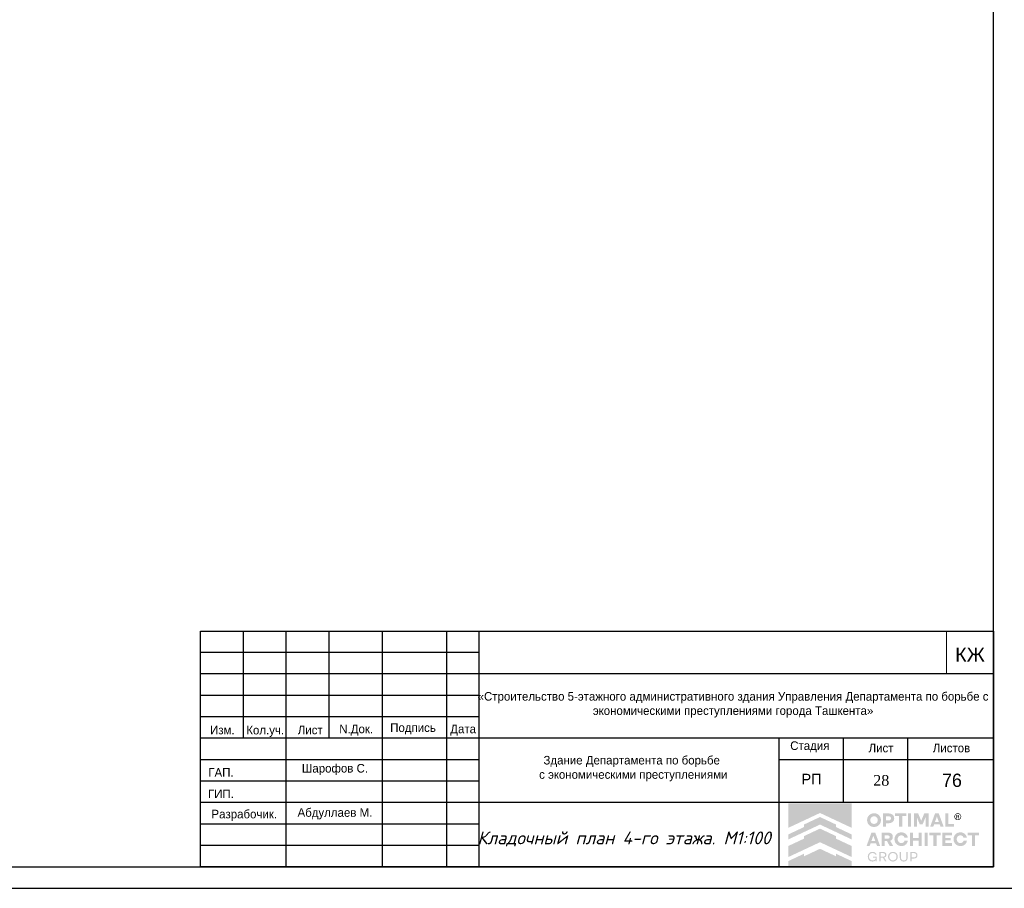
# Model space of a CAD drawing. Header units: millimetres. Extents: x -33345 to 4712671, y -3392 to 121473.
# Tile 325 of 656: x 1799977 to 1822944, y 44501 to 64764. Entities that reach past the tile are written whole.
import ezdxf

# ---------------------------------------------------------------- set-up
doc = ezdxf.new("R2010")
doc.units = ezdxf.units.MM
for name, color, linetype, lineweight in [('0.25', 7, 'Continuous', 25), ('ACO-текст', 7, 'Continuous', 20), ('Текст', 7, 'Continuous', 20)]:
    doc.layers.add(name, color=color, linetype=linetype, lineweight=lineweight)
doc.styles.add('ISO', font='isocpeui.ttf')
doc.styles.add('RomanS', font='romans.shx')
doc.styles.add('simp 0', font='isocpeui.ttf')
doc.styles.get("Standard").update_dxf_attribs({"font": 'arial.ttf'})
doc.styles.add('X-U-RW-01$0$StyleROMANS', font='GOTHIC.TTF')

# ---------------------------------------------------------------- blocks, each defined once
blk = doc.blocks.new('*U282')
at = {"layer": '0.25', "color": 5, "linetype": 'Continuous', "lineweight": 25, "ltscale": 100}
blk.add_lwpolyline([(-72619, 0), (0, 0), (0, 42000), (-72619, 42000), (-72619, 0)], dxfattribs=at)
at = {"layer": '0.25', "color": 7, "linetype": 'Continuous', "lineweight": 30, "ltscale": 100}
blk.add_lwpolyline([(-70619, 500), (-500, 500), (-500, 41500), (-70619, 41500), (-70619, 500)], dxfattribs=at)
blk = doc.blocks.new('logo')
at = {"true_color": 0x90e0ed}
h = blk.add_hatch(color=141, dxfattribs=at)
h.dxf.hatch_style = 1
h.paths.add_polyline_path([(5.672, 5.668), (0.009, 5.668), (0.009, 3.483), (1.425, 4.147), (2.84, 4.81), (4.256, 4.147), (5.672, 3.483)])
at = {"true_color": 0x1f2877}
h = blk.add_hatch(color=166, dxfattribs=at)
h.dxf.hatch_style = 1
h.paths.add_polyline_path([(2.84, 4.449), (1.425, 3.786), (1.425, 3.558), (0.009, 2.894), (0.009, 2.448), (1.425, 3.112), (2.84, 3.775), (4.256, 3.112), (5.672, 2.448), (5.672, 2.894), (4.256, 3.558), (4.256, 3.786)])
h.paths.add_polyline_path([(2.84, 3.415), (1.425, 2.751), (1.425, 2.523), (0.009, 1.86), (0.009, 0.873), (1.425, 1.536), (2.84, 2.199), (4.256, 1.536), (5.672, 0.873), (5.672, 1.86), (4.256, 2.523), (4.256, 2.751)])
h.paths.add_polyline_path([(2.84, 1.611), (1.425, 0.947), (1.425, 1.176), (0.009, 0.512), (0.009, 0.005), (5.672, 0.005), (5.672, 0.512), (4.256, 1.176), (4.256, 0.947)])
at = {"true_color": 0x212121}
h = blk.add_hatch(color=250, dxfattribs=at)
h.dxf.hatch_style = 1
h.paths.add_polyline_path([(8.107, 4.61), (8.086, 4.63), (8.064, 4.649), (8.041, 4.667), (8.017, 4.683), (7.992, 4.699), (7.967, 4.713), (7.94, 4.726), (7.912, 4.738), (7.884, 4.749), (7.855, 4.759), (7.825, 4.766), (7.795, 4.773), (7.763, 4.778), (7.732, 4.782), (7.7, 4.784), (7.667, 4.785), (7.634, 4.784), (7.602, 4.782), (7.571, 4.778), (7.54, 4.773), (7.51, 4.766), (7.48, 4.758), (7.451, 4.749), (7.422, 4.738), (7.394, 4.725), (7.367, 4.712), (7.341, 4.697), (7.316, 4.682), (7.292, 4.665), (7.269, 4.648), (7.247, 4.629), (7.226, 4.609), (7.206, 4.588), (7.187, 4.566), (7.169, 4.544), (7.153, 4.52), (7.137, 4.495), (7.122, 4.47), (7.109, 4.443), (7.097, 4.416), (7.086, 4.387), (7.076, 4.359), (7.068, 4.329), (7.061, 4.299), (7.056, 4.268), (7.053, 4.237), (7.05, 4.205), (7.05, 4.173), (7.05, 4.14), (7.053, 4.108), (7.056, 4.077), (7.061, 4.047), (7.068, 4.016), (7.076, 3.987), (7.086, 3.958), (7.097, 3.93), (7.109, 3.903), (7.122, 3.876), (7.137, 3.85), (7.153, 3.826), (7.169, 3.802), (7.187, 3.779), (7.206, 3.757), (7.226, 3.736), (7.247, 3.716), (7.269, 3.697), (7.292, 3.679), (7.316, 3.662), (7.341, 3.647), (7.367, 3.633), (7.394, 3.619), (7.422, 3.607), (7.451, 3.596), (7.48, 3.587), (7.51, 3.579), (7.54, 3.573), (7.571, 3.568), (7.602, 3.564), (7.634, 3.562), (7.667, 3.561), (7.7, 3.562), (7.732, 3.564), (7.763, 3.568), (7.795, 3.573), (7.825, 3.579), (7.855, 3.587), (7.884, 3.596), (7.912, 3.607), (7.94, 3.619), (7.967, 3.633), (7.992, 3.647), (8.017, 3.662), (8.041, 3.679), (8.064, 3.697), (8.086, 3.716), (8.107, 3.736), (8.127, 3.757), (8.146, 3.779), (8.164, 3.802), (8.181, 3.826), (8.196, 3.85), (8.211, 3.876), (8.224, 3.903), (8.237, 3.93), (8.248, 3.958), (8.257, 3.987), (8.265, 4.016), (8.272, 4.047), (8.277, 4.077), (8.281, 4.108), (8.283, 4.14), (8.284, 4.173), (8.283, 4.205), (8.281, 4.237), (8.277, 4.268), (8.272, 4.299), (8.265, 4.329), (8.257, 4.359), (8.248, 4.387), (8.237, 4.416), (8.224, 4.443), (8.211, 4.47), (8.196, 4.495), (8.181, 4.52), (8.164, 4.544), (8.146, 4.567), (8.127, 4.589)])
h.paths.add_polyline_path([(7.841, 4.464), (7.854, 4.455), (7.867, 4.446), (7.879, 4.436), (7.891, 4.426), (7.902, 4.415), (7.913, 4.403), (7.923, 4.391), (7.933, 4.379), (7.942, 4.366), (7.95, 4.352), (7.958, 4.338), (7.965, 4.324), (7.972, 4.308), (7.977, 4.293), (7.982, 4.277), (7.987, 4.261), (7.99, 4.244), (7.993, 4.228), (7.995, 4.21), (7.996, 4.193), (7.996, 4.175), (7.996, 4.157), (7.995, 4.139), (7.993, 4.121), (7.99, 4.104), (7.987, 4.088), (7.982, 4.071), (7.977, 4.055), (7.972, 4.039), (7.965, 4.024), (7.958, 4.009), (7.95, 3.994), (7.942, 3.981), (7.933, 3.967), (7.923, 3.955), (7.913, 3.942), (7.902, 3.931), (7.891, 3.92), (7.879, 3.909), (7.867, 3.9), (7.854, 3.891), (7.841, 3.882), (7.827, 3.874), (7.813, 3.867), (7.798, 3.86), (7.783, 3.854), (7.767, 3.849), (7.751, 3.844), (7.735, 3.841), (7.718, 3.838), (7.701, 3.836), (7.684, 3.835), (7.667, 3.834), (7.649, 3.835), (7.632, 3.836), (7.615, 3.838), (7.598, 3.841), (7.582, 3.844), (7.566, 3.849), (7.551, 3.854), (7.535, 3.86), (7.521, 3.867), (7.506, 3.874), (7.492, 3.882), (7.479, 3.891), (7.466, 3.9), (7.454, 3.909), (7.442, 3.92), (7.431, 3.931), (7.42, 3.942), (7.41, 3.955), (7.4, 3.967), (7.391, 3.981), (7.383, 3.994), (7.375, 4.009), (7.368, 4.024), (7.362, 4.039), (7.356, 4.055), (7.351, 4.071), (7.347, 4.088), (7.343, 4.104), (7.34, 4.121), (7.338, 4.139), (7.337, 4.157), (7.337, 4.175), (7.337, 4.193), (7.338, 4.21), (7.34, 4.228), (7.343, 4.244), (7.347, 4.261), (7.351, 4.277), (7.356, 4.293), (7.362, 4.308), (7.368, 4.324), (7.375, 4.338), (7.383, 4.352), (7.391, 4.366), (7.4, 4.379), (7.41, 4.391), (7.42, 4.403), (7.431, 4.415), (7.442, 4.426), (7.454, 4.436), (7.466, 4.446), (7.479, 4.455), (7.492, 4.464), (7.506, 4.472), (7.521, 4.479), (7.535, 4.486), (7.551, 4.492), (7.566, 4.497), (7.582, 4.501), (7.598, 4.505), (7.615, 4.508), (7.632, 4.51), (7.649, 4.511), (7.667, 4.511), (7.684, 4.511), (7.701, 4.51), (7.718, 4.508), (7.735, 4.505), (7.751, 4.501), (7.767, 4.497), (7.783, 4.492), (7.798, 4.486), (7.813, 4.479), (7.827, 4.472)], flags=16)
h.paths.add_polyline_path([(9.335, 4.648), (9.319, 4.662), (9.301, 4.675), (9.283, 4.687), (9.264, 4.698), (9.245, 4.709), (9.224, 4.719), (9.203, 4.728), (9.181, 4.736), (9.158, 4.743), (9.134, 4.749), (9.11, 4.755), (9.085, 4.759), (9.059, 4.762), (9.032, 4.765), (9.005, 4.766), (8.977, 4.767), (8.47, 4.767), (8.47, 3.579), (8.75, 3.579), (8.75, 3.898), (8.977, 3.898), (9.005, 3.898), (9.032, 3.9), (9.059, 3.902), (9.085, 3.906), (9.11, 3.91), (9.134, 3.915), (9.158, 3.921), (9.181, 3.928), (9.203, 3.936), (9.224, 3.945), (9.245, 3.954), (9.264, 3.965), (9.283, 3.976), (9.301, 3.988), (9.319, 4.001), (9.335, 4.014), (9.35, 4.029), (9.365, 4.044), (9.379, 4.059), (9.391, 4.076), (9.403, 4.093), (9.414, 4.111), (9.424, 4.13), (9.432, 4.15), (9.44, 4.17), (9.447, 4.191), (9.453, 4.212), (9.458, 4.234), (9.461, 4.257), (9.464, 4.28), (9.466, 4.304), (9.466, 4.329), (9.466, 4.353), (9.464, 4.377), (9.461, 4.401), (9.458, 4.424), (9.453, 4.446), (9.447, 4.468), (9.44, 4.489), (9.432, 4.51), (9.424, 4.53), (9.414, 4.549), (9.403, 4.567), (9.391, 4.585), (9.379, 4.602), (9.365, 4.618), (9.35, 4.633)])
h.paths.add_polyline_path([(8.75, 4.511), (8.959, 4.511), (8.984, 4.511), (9.008, 4.508), (9.031, 4.505), (9.052, 4.499), (9.071, 4.492), (9.09, 4.484), (9.106, 4.474), (9.121, 4.463), (9.135, 4.45), (9.147, 4.436), (9.156, 4.421), (9.165, 4.404), (9.171, 4.387), (9.175, 4.368), (9.178, 4.348), (9.179, 4.327), (9.178, 4.306), (9.175, 4.287), (9.171, 4.268), (9.165, 4.251), (9.156, 4.235), (9.147, 4.22), (9.135, 4.206), (9.121, 4.193), (9.106, 4.182), (9.09, 4.172), (9.071, 4.164), (9.052, 4.157), (9.031, 4.151), (9.008, 4.148), (8.984, 4.145), (8.959, 4.144), (8.75, 4.144)], flags=16)
h.paths.add_polyline_path([(10.558, 4.767), (9.528, 4.767), (9.528, 4.529), (9.904, 4.529), (9.904, 3.579), (10.182, 3.579), (10.182, 4.529), (10.558, 4.529)])
h.paths.add_polyline_path([(10.975, 4.767), (10.695, 4.767), (10.695, 3.579), (10.975, 3.579)])
h.paths.add_polyline_path([(11.611, 4.767), (11.223, 4.767), (11.223, 3.579), (11.498, 3.579), (11.498, 4.426), (11.751, 3.806), (12.012, 3.806), (12.267, 4.426), (12.267, 3.579), (12.542, 3.579), (12.542, 4.767), (12.154, 4.767), (11.882, 4.116)])
h.paths.add_polyline_path([(13.451, 4.767), (13.116, 4.767), (12.68, 3.579), (12.959, 3.579), (13.038, 3.799), (13.529, 3.799), (13.609, 3.579), (13.888, 3.579)])
h.paths.add_polyline_path([(13.285, 4.487), (13.457, 4.01), (13.111, 4.01)], flags=16)
h.paths.add_polyline_path([(14.306, 4.767), (14.026, 4.767), (14.026, 3.579), (14.808, 3.579), (14.808, 3.827), (14.306, 3.827)])
h.paths.add_polyline_path([(15.871, 2.84), (15.857, 2.86), (15.841, 2.879), (15.825, 2.898), (15.808, 2.916), (15.79, 2.933), (15.771, 2.949), (15.752, 2.964), (15.731, 2.978), (15.71, 2.992), (15.688, 3.004), (15.666, 3.016), (15.643, 3.027), (15.619, 3.037), (15.594, 3.046), (15.569, 3.053), (15.543, 3.06), (15.516, 3.066), (15.49, 3.071), (15.462, 3.074), (15.434, 3.077), (15.406, 3.079), (15.377, 3.079), (15.344, 3.078), (15.312, 3.076), (15.281, 3.072), (15.25, 3.067), (15.22, 3.061), (15.191, 3.052), (15.162, 3.043), (15.134, 3.031), (15.106, 3.019), (15.08, 3.005), (15.054, 2.991), (15.03, 2.975), (15.006, 2.958), (14.984, 2.94), (14.962, 2.921), (14.942, 2.901), (14.922, 2.88), (14.903, 2.858), (14.886, 2.835), (14.869, 2.811), (14.854, 2.787), (14.84, 2.761), (14.827, 2.734), (14.815, 2.707), (14.804, 2.679), (14.795, 2.65), (14.787, 2.621), (14.78, 2.591), (14.775, 2.561), (14.772, 2.53), (14.769, 2.499), (14.769, 2.468), (14.769, 2.436), (14.772, 2.405), (14.775, 2.374), (14.78, 2.344), (14.787, 2.314), (14.795, 2.285), (14.804, 2.256), (14.815, 2.228), (14.827, 2.201), (14.84, 2.174), (14.854, 2.149), (14.869, 2.124), (14.886, 2.1), (14.903, 2.077), (14.922, 2.055), (14.942, 2.034), (14.962, 2.014), (14.984, 1.995), (15.006, 1.977), (15.03, 1.96), (15.054, 1.945), (15.08, 1.93), (15.106, 1.916), (15.134, 1.904), (15.162, 1.893), (15.191, 1.883), (15.22, 1.875), (15.25, 1.868), (15.281, 1.863), (15.312, 1.859), (15.344, 1.857), (15.377, 1.856), (15.406, 1.856), (15.434, 1.858), (15.462, 1.861), (15.49, 1.864), (15.516, 1.869), (15.543, 1.875), (15.569, 1.882), (15.594, 1.89), (15.619, 1.898), (15.643, 1.908), (15.666, 1.919), (15.688, 1.931), (15.71, 1.943), (15.731, 1.957), (15.752, 1.971), (15.771, 1.986), (15.79, 2.002), (15.808, 2.019), (15.825, 2.037), (15.841, 2.056), (15.857, 2.075), (15.871, 2.096), (15.885, 2.117), (15.898, 2.139), (15.91, 2.161), (15.921, 2.185), (15.93, 2.209), (15.939, 2.233), (15.947, 2.259), (15.953, 2.284), (15.959, 2.311), (15.964, 2.338), (15.668, 2.338), (15.659, 2.314), (15.649, 2.291), (15.638, 2.269), (15.625, 2.249), (15.61, 2.23), (15.594, 2.213), (15.576, 2.196), (15.557, 2.181), (15.536, 2.168), (15.515, 2.156), (15.493, 2.146), (15.471, 2.138), (15.448, 2.132), (15.424, 2.127), (15.4, 2.125), (15.375, 2.124), (15.358, 2.124), (15.342, 2.125), (15.326, 2.127), (15.31, 2.13), (15.294, 2.134), (15.279, 2.139), (15.264, 2.144), (15.249, 2.15), (15.235, 2.157), (15.221, 2.165), (15.207, 2.173), (15.195, 2.182), (15.182, 2.191), (15.17, 2.201), (15.159, 2.212), (15.148, 2.223), (15.138, 2.235), (15.128, 2.247), (15.119, 2.26), (15.11, 2.273), (15.102, 2.287), (15.094, 2.302), (15.087, 2.316), (15.081, 2.332), (15.075, 2.348), (15.07, 2.364), (15.066, 2.381), (15.062, 2.397), (15.059, 2.414), (15.057, 2.432), (15.056, 2.45), (15.056, 2.468), (15.056, 2.486), (15.057, 2.503), (15.059, 2.521), (15.062, 2.538), (15.066, 2.555), (15.07, 2.571), (15.075, 2.587), (15.081, 2.603), (15.087, 2.619), (15.094, 2.634), (15.102, 2.648), (15.11, 2.662), (15.119, 2.675), (15.128, 2.688), (15.138, 2.7), (15.148, 2.712), (15.159, 2.723), (15.17, 2.734), (15.182, 2.744), (15.195, 2.753), (15.207, 2.762), (15.221, 2.77), (15.235, 2.778), (15.249, 2.785), (15.264, 2.791), (15.279, 2.797), (15.294, 2.801), (15.31, 2.805), (15.326, 2.808), (15.342, 2.81), (15.358, 2.811), (15.375, 2.812), (15.4, 2.811), (15.424, 2.808), (15.448, 2.803), (15.471, 2.797), (15.493, 2.789), (15.515, 2.779), (15.536, 2.767), (15.557, 2.754), (15.576, 2.739), (15.594, 2.722), (15.61, 2.705), (15.625, 2.686), (15.638, 2.666), (15.649, 2.644), (15.659, 2.621), (15.668, 2.597), (15.964, 2.597), (15.959, 2.624), (15.953, 2.651), (15.947, 2.677), (15.939, 2.702), (15.93, 2.726), (15.921, 2.75), (15.91, 2.774), (15.898, 2.796), (15.885, 2.818)])
h.paths.add_polyline_path([(14.632, 3.061), (13.76, 3.061), (13.76, 1.874), (14.632, 1.874), (14.632, 2.122), (14.04, 2.122), (14.04, 2.359), (14.528, 2.359), (14.528, 2.572), (14.04, 2.572), (14.04, 2.813), (14.632, 2.813)])
h.paths.add_polyline_path([(13.624, 3.061), (12.593, 3.061), (12.593, 2.824), (12.969, 2.824), (12.969, 1.874), (13.248, 1.874), (13.248, 2.824), (13.624, 2.824)])
h.paths.add_polyline_path([(12.457, 3.061), (12.177, 3.061), (12.177, 1.874), (12.457, 1.874)])
h.paths.add_polyline_path([(11.929, 3.061), (11.648, 3.061), (11.648, 2.572), (11.147, 2.572), (11.147, 3.061), (10.867, 3.061), (10.867, 1.874), (11.147, 1.874), (11.147, 2.329), (11.648, 2.329), (11.648, 1.874), (11.929, 1.874)])
h.paths.add_polyline_path([(10.624, 2.796), (10.611, 2.818), (10.597, 2.84), (10.583, 2.86), (10.567, 2.879), (10.551, 2.898), (10.534, 2.916), (10.516, 2.933), (10.497, 2.949), (10.477, 2.964), (10.457, 2.978), (10.436, 2.992), (10.414, 3.004), (10.392, 3.016), (10.368, 3.027), (10.344, 3.037), (10.32, 3.046), (10.294, 3.053), (10.269, 3.06), (10.242, 3.066), (10.215, 3.071), (10.188, 3.074), (10.16, 3.077), (10.132, 3.079), (10.103, 3.079), (10.07, 3.078), (10.038, 3.076), (10.007, 3.072), (9.976, 3.067), (9.946, 3.061), (9.917, 3.052), (9.888, 3.043), (9.86, 3.031), (9.832, 3.019), (9.806, 3.005), (9.78, 2.991), (9.756, 2.975), (9.732, 2.958), (9.71, 2.94), (9.688, 2.921), (9.667, 2.901), (9.648, 2.88), (9.629, 2.858), (9.612, 2.835), (9.595, 2.811), (9.58, 2.787), (9.566, 2.761), (9.553, 2.734), (9.541, 2.707), (9.53, 2.679), (9.52, 2.65), (9.512, 2.621), (9.506, 2.591), (9.501, 2.561), (9.497, 2.53), (9.495, 2.499), (9.494, 2.468), (9.495, 2.436), (9.497, 2.405), (9.501, 2.374), (9.506, 2.344), (9.512, 2.314), (9.52, 2.285), (9.53, 2.256), (9.541, 2.228), (9.553, 2.201), (9.566, 2.174), (9.58, 2.149), (9.595, 2.124), (9.612, 2.1), (9.629, 2.077), (9.648, 2.055), (9.667, 2.034), (9.688, 2.014), (9.71, 1.995), (9.732, 1.977), (9.756, 1.96), (9.78, 1.945), (9.806, 1.93), (9.832, 1.916), (9.86, 1.904), (9.888, 1.893), (9.917, 1.883), (9.946, 1.875), (9.976, 1.868), (10.007, 1.863), (10.038, 1.859), (10.07, 1.857), (10.103, 1.856), (10.132, 1.856), (10.16, 1.858), (10.188, 1.861), (10.215, 1.864), (10.242, 1.869), (10.269, 1.875), (10.294, 1.882), (10.32, 1.89), (10.344, 1.898), (10.368, 1.908), (10.392, 1.919), (10.414, 1.931), (10.436, 1.943), (10.457, 1.957), (10.477, 1.971), (10.497, 1.986), (10.516, 2.002), (10.534, 2.019), (10.551, 2.037), (10.567, 2.056), (10.583, 2.075), (10.597, 2.096), (10.611, 2.117), (10.624, 2.139), (10.636, 2.161), (10.646, 2.185), (10.656, 2.209), (10.665, 2.233), (10.673, 2.259), (10.679, 2.284), (10.685, 2.311), (10.689, 2.338), (10.393, 2.338), (10.385, 2.314), (10.375, 2.291), (10.364, 2.269), (10.351, 2.249), (10.336, 2.23), (10.32, 2.213), (10.302, 2.196), (10.282, 2.181), (10.262, 2.168), (10.241, 2.156), (10.219, 2.146), (10.197, 2.138), (10.174, 2.132), (10.15, 2.127), (10.126, 2.125), (10.101, 2.124), (10.084, 2.124), (10.068, 2.125), (10.052, 2.127), (10.036, 2.13), (10.02, 2.134), (10.005, 2.139), (9.99, 2.144), (9.975, 2.15), (9.961, 2.157), (9.947, 2.165), (9.933, 2.173), (9.92, 2.182), (9.908, 2.191), (9.896, 2.201), (9.885, 2.212), (9.874, 2.223), (9.864, 2.235), (9.854, 2.247), (9.844, 2.26), (9.836, 2.273), (9.828, 2.287), (9.82, 2.302), (9.813, 2.316), (9.806, 2.332), (9.801, 2.348), (9.796, 2.364), (9.791, 2.381), (9.788, 2.397), (9.785, 2.414), (9.783, 2.432), (9.782, 2.45), (9.782, 2.468), (9.782, 2.486), (9.783, 2.503), (9.785, 2.521), (9.788, 2.538), (9.791, 2.555), (9.796, 2.571), (9.801, 2.587), (9.806, 2.603), (9.813, 2.619), (9.82, 2.634), (9.828, 2.648), (9.836, 2.662), (9.844, 2.675), (9.854, 2.688), (9.864, 2.7), (9.874, 2.712), (9.885, 2.723), (9.896, 2.734), (9.908, 2.744), (9.92, 2.753), (9.933, 2.762), (9.947, 2.77), (9.961, 2.778), (9.975, 2.785), (9.99, 2.791), (10.005, 2.797), (10.02, 2.801), (10.036, 2.805), (10.052, 2.808), (10.068, 2.81), (10.084, 2.811), (10.101, 2.812), (10.126, 2.811), (10.15, 2.808), (10.174, 2.803), (10.197, 2.797), (10.219, 2.789), (10.241, 2.779), (10.262, 2.767), (10.282, 2.754), (10.302, 2.739), (10.32, 2.722), (10.336, 2.705), (10.351, 2.686), (10.364, 2.666), (10.375, 2.644), (10.385, 2.621), (10.393, 2.597), (10.689, 2.597), (10.685, 2.624), (10.679, 2.651), (10.673, 2.677), (10.665, 2.702), (10.656, 2.726), (10.646, 2.75), (10.636, 2.774)])
h.paths.add_polyline_path([(9.251, 2.936), (9.221, 2.962), (9.189, 2.986), (9.153, 3.006), (9.113, 3.023), (9.07, 3.037), (9.024, 3.047), (8.974, 3.055), (8.921, 3.06), (8.865, 3.061), (8.347, 3.061), (8.347, 1.874), (8.628, 1.874), (8.628, 2.294), (8.826, 2.294), (9.057, 1.874), (9.372, 1.874), (9.108, 2.335), (9.136, 2.346), (9.162, 2.359), (9.187, 2.374), (9.21, 2.39), (9.231, 2.407), (9.25, 2.425), (9.268, 2.445), (9.284, 2.466), (9.299, 2.488), (9.311, 2.512), (9.322, 2.537), (9.33, 2.563), (9.337, 2.59), (9.342, 2.619), (9.345, 2.649), (9.346, 2.68), (9.344, 2.725), (9.338, 2.766), (9.328, 2.805), (9.315, 2.842), (9.297, 2.876), (9.276, 2.907)])
h.paths.add_polyline_path([(8.949, 2.802), (8.967, 2.796), (8.984, 2.789), (8.999, 2.781), (9.012, 2.772), (9.024, 2.761), (9.035, 2.75), (9.044, 2.737), (9.051, 2.724), (9.056, 2.709), (9.06, 2.693), (9.063, 2.677), (9.064, 2.659), (9.063, 2.642), (9.06, 2.626), (9.056, 2.61), (9.051, 2.596), (9.044, 2.582), (9.035, 2.57), (9.024, 2.559), (9.012, 2.548), (8.999, 2.539), (8.984, 2.531), (8.967, 2.524), (8.949, 2.518), (8.93, 2.514), (8.909, 2.511), (8.887, 2.509), (8.863, 2.508), (8.628, 2.508), (8.628, 2.812), (8.863, 2.812), (8.887, 2.811), (8.909, 2.809), (8.93, 2.806)], flags=16)
h.paths.add_polyline_path([(7.773, 3.061), (7.438, 3.061), (7.002, 1.874), (7.28, 1.874), (7.36, 2.093), (7.851, 2.093), (7.931, 1.874), (8.209, 1.874)])
h.paths.add_polyline_path([(7.606, 2.781), (7.778, 2.304), (7.433, 2.304)], flags=16)
h.paths.add_polyline_path([(17.059, 3.061), (16.029, 3.061), (16.029, 2.824), (16.405, 2.824), (16.405, 1.874), (16.683, 1.874), (16.683, 2.824), (17.059, 2.824)])
at = {"true_color": 0xa7a9ac}
h = blk.add_hatch(color=253, dxfattribs=at)
h.dxf.hatch_style = 1
h.paths.add_polyline_path([(15.277, 4.754), (15.255, 4.763), (15.232, 4.77), (15.208, 4.776), (15.185, 4.779), (15.164, 4.781), (15.162, 4.781), (15.138, 4.781), (15.127, 4.78), (15.114, 4.779), (15.101, 4.777), (15.088, 4.775), (15.076, 4.772), (15.063, 4.769), (15.05, 4.765), (15.038, 4.76), (15.026, 4.755), (14.997, 4.739), (14.969, 4.721), (14.945, 4.701), (14.923, 4.679), (14.903, 4.654), (14.886, 4.628), (14.872, 4.599), (14.86, 4.567), (14.856, 4.553), (14.853, 4.539), (14.85, 4.525), (14.848, 4.51), (14.847, 4.496), (14.847, 4.481), (14.847, 4.466), (14.848, 4.452), (14.851, 4.426), (14.857, 4.402), (14.864, 4.378), (14.873, 4.355), (14.884, 4.333), (14.896, 4.312), (14.911, 4.291), (14.928, 4.272), (14.94, 4.259), (14.954, 4.247), (14.968, 4.236), (14.982, 4.225), (14.997, 4.216), (15.013, 4.207), (15.029, 4.2), (15.046, 4.193), (15.064, 4.187), (15.082, 4.182), (15.1, 4.179), (15.119, 4.176), (15.14, 4.175), (15.16, 4.175), (15.181, 4.176), (15.202, 4.179), (15.222, 4.183), (15.241, 4.188), (15.26, 4.195), (15.279, 4.203), (15.297, 4.212), (15.314, 4.222), (15.331, 4.234), (15.347, 4.247), (15.364, 4.263), (15.38, 4.28), (15.395, 4.298), (15.408, 4.317), (15.419, 4.337), (15.429, 4.358), (15.437, 4.38), (15.444, 4.403), (15.448, 4.418), (15.45, 4.433), (15.452, 4.448), (15.453, 4.463), (15.454, 4.466), (15.454, 4.49), (15.453, 4.501), (15.45, 4.523), (15.446, 4.544), (15.441, 4.565), (15.434, 4.586), (15.426, 4.605), (15.416, 4.624), (15.405, 4.643), (15.392, 4.661), (15.38, 4.676), (15.368, 4.69), (15.354, 4.703), (15.34, 4.715), (15.326, 4.726), (15.31, 4.736), (15.294, 4.745)])
h.paths.add_polyline_path([(15.249, 4.711), (15.292, 4.687), (15.329, 4.657), (15.36, 4.619), (15.383, 4.576), (15.398, 4.529), (15.403, 4.478), (15.398, 4.427), (15.383, 4.379), (15.36, 4.336), (15.329, 4.299), (15.291, 4.268), (15.248, 4.245), (15.2, 4.23), (15.149, 4.225), (15.099, 4.23), (15.051, 4.245), (15.009, 4.268), (14.971, 4.299), (14.941, 4.337), (14.917, 4.38), (14.903, 4.427), (14.897, 4.478), (14.903, 4.529), (14.917, 4.576), (14.941, 4.619), (14.972, 4.657), (15.009, 4.688), (15.052, 4.711), (15.099, 4.726), (15.15, 4.731), (15.201, 4.726)], flags=16)
h.paths.add_polyline_path([(15.197, 4.632), (15.209, 4.629), (15.219, 4.625), (15.227, 4.621), (15.235, 4.616), (15.242, 4.61), (15.249, 4.603), (15.254, 4.596), (15.259, 4.587), (15.263, 4.578), (15.267, 4.565), (15.269, 4.553), (15.269, 4.541), (15.267, 4.529), (15.264, 4.518), (15.259, 4.507), (15.252, 4.496), (15.244, 4.486), (15.238, 4.48), (15.232, 4.475), (15.225, 4.471), (15.218, 4.467), (15.211, 4.464), (15.203, 4.461), (15.196, 4.459), (15.187, 4.458), (15.177, 4.456), (15.177, 4.456), (15.189, 4.449), (15.197, 4.445), (15.203, 4.439), (15.209, 4.433), (15.215, 4.426), (15.226, 4.413), (15.235, 4.399), (15.245, 4.386), (15.254, 4.372), (15.29, 4.313), (15.291, 4.311), (15.289, 4.31), (15.23, 4.31), (15.226, 4.312), (15.182, 4.389), (15.157, 4.425), (15.152, 4.43), (15.147, 4.435), (15.141, 4.439), (15.135, 4.442), (15.129, 4.445), (15.122, 4.447), (15.115, 4.448), (15.107, 4.448), (15.072, 4.449), (15.07, 4.449), (15.07, 4.311), (15.018, 4.311), (15.018, 4.636), (15.02, 4.637), (15.161, 4.635), (15.173, 4.635), (15.185, 4.634)], flags=0)
h.paths.add_polyline_path([(15.178, 4.588), (15.187, 4.584), (15.196, 4.579), (15.2, 4.576), (15.203, 4.572), (15.206, 4.568), (15.209, 4.564), (15.211, 4.559), (15.212, 4.554), (15.213, 4.549), (15.213, 4.544), (15.213, 4.538), (15.212, 4.533), (15.211, 4.528), (15.209, 4.523), (15.206, 4.518), (15.203, 4.514), (15.199, 4.51), (15.195, 4.506), (15.19, 4.503), (15.184, 4.5), (15.178, 4.499), (15.173, 4.497), (15.161, 4.495), (15.15, 4.494), (15.138, 4.494), (15.127, 4.494), (15.074, 4.493), (15.071, 4.493), (15.071, 4.592), (15.096, 4.592), (15.159, 4.591), (15.169, 4.59)], flags=0)
h.paths.add_polyline_path([(15.267, 4.565), (15.263, 4.578), (15.259, 4.587), (15.254, 4.596), (15.249, 4.603), (15.242, 4.61), (15.235, 4.616), (15.227, 4.621), (15.219, 4.625), (15.209, 4.629), (15.197, 4.632), (15.185, 4.634), (15.173, 4.635), (15.161, 4.635), (15.02, 4.637), (15.018, 4.636), (15.018, 4.311), (15.07, 4.311), (15.07, 4.449), (15.072, 4.449), (15.107, 4.448), (15.115, 4.448), (15.122, 4.447), (15.129, 4.445), (15.135, 4.442), (15.141, 4.439), (15.147, 4.435), (15.152, 4.43), (15.157, 4.425), (15.182, 4.389), (15.226, 4.312), (15.23, 4.31), (15.289, 4.31), (15.291, 4.311), (15.29, 4.313), (15.254, 4.372), (15.245, 4.386), (15.235, 4.399), (15.226, 4.413), (15.215, 4.426), (15.209, 4.433), (15.203, 4.439), (15.197, 4.445), (15.189, 4.449), (15.177, 4.456), (15.187, 4.458), (15.196, 4.459), (15.203, 4.461), (15.211, 4.464), (15.218, 4.467), (15.225, 4.471), (15.232, 4.475), (15.238, 4.48), (15.244, 4.486), (15.252, 4.496), (15.259, 4.507), (15.264, 4.518), (15.267, 4.529), (15.269, 4.541), (15.269, 4.553)], flags=0)
h = blk.add_hatch(color=253, dxfattribs=at)
h.dxf.hatch_style = 1
h.paths.add_polyline_path([(15.242, 4.61), (15.235, 4.616), (15.227, 4.621), (15.219, 4.625), (15.209, 4.629), (15.197, 4.632), (15.185, 4.634), (15.173, 4.635), (15.161, 4.635), (15.02, 4.637), (15.018, 4.636), (15.018, 4.311), (15.07, 4.311), (15.07, 4.449), (15.072, 4.449), (15.107, 4.448), (15.115, 4.448), (15.122, 4.447), (15.129, 4.445), (15.135, 4.442), (15.141, 4.439), (15.147, 4.435), (15.152, 4.43), (15.157, 4.425), (15.182, 4.389), (15.226, 4.312), (15.23, 4.31), (15.289, 4.31), (15.291, 4.311), (15.29, 4.313), (15.254, 4.372), (15.245, 4.386), (15.235, 4.399), (15.226, 4.413), (15.215, 4.426), (15.209, 4.433), (15.203, 4.439), (15.197, 4.445), (15.189, 4.449), (15.177, 4.456), (15.187, 4.458), (15.196, 4.459), (15.203, 4.461), (15.211, 4.464), (15.218, 4.467), (15.225, 4.471), (15.232, 4.475), (15.238, 4.48), (15.244, 4.486), (15.252, 4.496), (15.259, 4.507), (15.264, 4.518), (15.267, 4.529), (15.269, 4.541), (15.269, 4.553), (15.267, 4.565), (15.263, 4.578), (15.259, 4.587), (15.254, 4.596), (15.249, 4.603)])
h.paths.add_polyline_path([(15.169, 4.59), (15.178, 4.588), (15.187, 4.584), (15.196, 4.579), (15.2, 4.576), (15.203, 4.572), (15.206, 4.568), (15.209, 4.564), (15.211, 4.559), (15.212, 4.554), (15.213, 4.549), (15.213, 4.544), (15.213, 4.538), (15.212, 4.533), (15.211, 4.528), (15.209, 4.523), (15.206, 4.518), (15.203, 4.514), (15.199, 4.51), (15.195, 4.506), (15.19, 4.503), (15.184, 4.5), (15.178, 4.499), (15.173, 4.497), (15.161, 4.495), (15.15, 4.494), (15.138, 4.494), (15.127, 4.494), (15.074, 4.493), (15.071, 4.493), (15.071, 4.592), (15.096, 4.592), (15.159, 4.591)], flags=16)
h = blk.add_hatch(color=253, dxfattribs=at)
h.dxf.hatch_style = 1
h.paths.add_polyline_path([(7.824, 1.219), (7.813, 1.23), (7.803, 1.24), (7.791, 1.249), (7.78, 1.258), (7.768, 1.267), (7.756, 1.275), (7.743, 1.283), (7.73, 1.29), (7.716, 1.297), (7.703, 1.303), (7.688, 1.309), (7.674, 1.314), (7.659, 1.319), (7.644, 1.323), (7.628, 1.326), (7.613, 1.329), (7.597, 1.332), (7.581, 1.334), (7.564, 1.335), (7.547, 1.336), (7.53, 1.336), (7.506, 1.335), (7.483, 1.334), (7.461, 1.331), (7.439, 1.328), (7.417, 1.323), (7.396, 1.317), (7.376, 1.31), (7.356, 1.302), (7.337, 1.293), (7.319, 1.284), (7.301, 1.273), (7.284, 1.262), (7.268, 1.25), (7.253, 1.237), (7.238, 1.224), (7.224, 1.21), (7.211, 1.195), (7.199, 1.179), (7.187, 1.163), (7.176, 1.146), (7.166, 1.129), (7.157, 1.11), (7.149, 1.092), (7.141, 1.073), (7.134, 1.053), (7.128, 1.033), (7.124, 1.012), (7.119, 0.991), (7.116, 0.97), (7.114, 0.949), (7.113, 0.927), (7.112, 0.904), (7.113, 0.88), (7.114, 0.857), (7.116, 0.834), (7.12, 0.811), (7.124, 0.789), (7.129, 0.768), (7.135, 0.747), (7.142, 0.727), (7.15, 0.707), (7.159, 0.688), (7.168, 0.67), (7.178, 0.652), (7.189, 0.636), (7.201, 0.62), (7.214, 0.605), (7.227, 0.59), (7.241, 0.577), (7.255, 0.564), (7.271, 0.552), (7.286, 0.54), (7.303, 0.53), (7.32, 0.52), (7.338, 0.511), (7.357, 0.503), (7.376, 0.496), (7.396, 0.49), (7.416, 0.485), (7.436, 0.48), (7.458, 0.477), (7.479, 0.475), (7.501, 0.473), (7.524, 0.473), (7.546, 0.473), (7.567, 0.474), (7.588, 0.476), (7.608, 0.479), (7.627, 0.483), (7.646, 0.488), (7.664, 0.493), (7.682, 0.5), (7.699, 0.507), (7.716, 0.514), (7.732, 0.523), (7.747, 0.532), (7.761, 0.541), (7.775, 0.551), (7.789, 0.562), (7.802, 0.574), (7.802, 0.485), (7.911, 0.485), (7.911, 0.921), (7.578, 0.921), (7.578, 0.827), (7.802, 0.827), (7.802, 0.709), (7.794, 0.695), (7.785, 0.681), (7.774, 0.668), (7.763, 0.656), (7.75, 0.645), (7.735, 0.634), (7.72, 0.624), (7.703, 0.615), (7.685, 0.606), (7.666, 0.599), (7.647, 0.593), (7.627, 0.588), (7.606, 0.584), (7.585, 0.581), (7.563, 0.58), (7.54, 0.579), (7.522, 0.579), (7.505, 0.58), (7.488, 0.582), (7.472, 0.585), (7.456, 0.588), (7.441, 0.592), (7.425, 0.597), (7.411, 0.602), (7.396, 0.608), (7.383, 0.615), (7.369, 0.622), (7.357, 0.63), (7.345, 0.639), (7.333, 0.648), (7.322, 0.658), (7.311, 0.668), (7.301, 0.679), (7.292, 0.69), (7.283, 0.702), (7.275, 0.715), (7.267, 0.728), (7.26, 0.741), (7.253, 0.756), (7.247, 0.77), (7.242, 0.786), (7.237, 0.801), (7.234, 0.817), (7.23, 0.834), (7.228, 0.851), (7.226, 0.868), (7.225, 0.886), (7.225, 0.904), (7.225, 0.921), (7.226, 0.938), (7.228, 0.954), (7.23, 0.97), (7.233, 0.986), (7.236, 1.001), (7.24, 1.016), (7.245, 1.031), (7.25, 1.046), (7.256, 1.06), (7.262, 1.074), (7.27, 1.087), (7.277, 1.099), (7.285, 1.112), (7.294, 1.123), (7.304, 1.135), (7.314, 1.145), (7.324, 1.155), (7.335, 1.165), (7.347, 1.174), (7.359, 1.182), (7.371, 1.19), (7.385, 1.197), (7.398, 1.204), (7.412, 1.21), (7.427, 1.215), (7.442, 1.22), (7.458, 1.223), (7.474, 1.226), (7.49, 1.228), (7.508, 1.229), (7.525, 1.23), (7.547, 1.229), (7.569, 1.227), (7.59, 1.224), (7.61, 1.219), (7.629, 1.214), (7.648, 1.207), (7.667, 1.199), (7.684, 1.189), (7.701, 1.178), (7.716, 1.166), (7.73, 1.154), (7.743, 1.14), (7.755, 1.125), (7.765, 1.109), (7.775, 1.091), (7.783, 1.073), (7.908, 1.073), (7.903, 1.089), (7.897, 1.104), (7.891, 1.118), (7.884, 1.132), (7.877, 1.146), (7.869, 1.159), (7.861, 1.172), (7.852, 1.185), (7.843, 1.197), (7.834, 1.208)])
h.paths.add_polyline_path([(8.756, 1.163), (8.751, 1.175), (8.746, 1.187), (8.74, 1.198), (8.733, 1.208), (8.725, 1.219), (8.717, 1.229), (8.709, 1.238), (8.7, 1.247), (8.69, 1.255), (8.68, 1.263), (8.669, 1.271), (8.658, 1.278), (8.646, 1.285), (8.634, 1.291), (8.621, 1.296), (8.608, 1.301), (8.594, 1.306), (8.579, 1.31), (8.565, 1.314), (8.549, 1.317), (8.534, 1.319), (8.517, 1.321), (8.501, 1.322), (8.484, 1.323), (8.466, 1.323), (8.136, 1.323), (8.136, 0.485), (8.245, 0.485), (8.245, 0.814), (8.464, 0.814), (8.654, 0.485), (8.783, 0.485), (8.579, 0.828), (8.602, 0.835), (8.623, 0.843), (8.643, 0.853), (8.662, 0.863), (8.679, 0.875), (8.695, 0.888), (8.709, 0.902), (8.723, 0.917), (8.734, 0.933), (8.744, 0.95), (8.753, 0.968), (8.76, 0.986), (8.766, 1.006), (8.769, 1.026), (8.772, 1.047), (8.773, 1.07), (8.772, 1.084), (8.771, 1.098), (8.77, 1.112), (8.767, 1.125), (8.764, 1.138), (8.761, 1.151)])
h.paths.add_polyline_path([(8.245, 1.223), (8.455, 1.223), (8.479, 1.223), (8.501, 1.221), (8.522, 1.218), (8.541, 1.213), (8.56, 1.207), (8.577, 1.2), (8.592, 1.192), (8.606, 1.182), (8.619, 1.171), (8.63, 1.159), (8.639, 1.146), (8.647, 1.132), (8.653, 1.117), (8.657, 1.101), (8.659, 1.084), (8.66, 1.066), (8.659, 1.047), (8.657, 1.03), (8.653, 1.014), (8.647, 0.999), (8.639, 0.985), (8.63, 0.972), (8.619, 0.96), (8.606, 0.949), (8.592, 0.94), (8.577, 0.931), (8.56, 0.924), (8.541, 0.918), (8.522, 0.914), (8.501, 0.911), (8.479, 0.909), (8.455, 0.908), (8.245, 0.908)], flags=16)
h.paths.add_polyline_path([(9.702, 1.165), (9.689, 1.181), (9.676, 1.197), (9.662, 1.212), (9.647, 1.226), (9.631, 1.239), (9.615, 1.252), (9.598, 1.263), (9.581, 1.274), (9.563, 1.285), (9.544, 1.294), (9.525, 1.303), (9.505, 1.311), (9.484, 1.317), (9.464, 1.323), (9.443, 1.328), (9.421, 1.331), (9.399, 1.334), (9.377, 1.336), (9.355, 1.336), (9.332, 1.336), (9.31, 1.334), (9.288, 1.331), (9.266, 1.328), (9.245, 1.323), (9.225, 1.317), (9.204, 1.311), (9.184, 1.303), (9.165, 1.294), (9.146, 1.285), (9.128, 1.274), (9.111, 1.263), (9.094, 1.252), (9.078, 1.239), (9.062, 1.226), (9.047, 1.212), (9.033, 1.197), (9.02, 1.181), (9.007, 1.165), (8.995, 1.148), (8.984, 1.131), (8.974, 1.113), (8.965, 1.094), (8.956, 1.075), (8.948, 1.055), (8.941, 1.034), (8.936, 1.014), (8.931, 0.993), (8.928, 0.971), (8.925, 0.949), (8.923, 0.927), (8.923, 0.904), (8.923, 0.882), (8.925, 0.859), (8.928, 0.838), (8.931, 0.816), (8.936, 0.795), (8.941, 0.774), (8.948, 0.754), (8.956, 0.734), (8.965, 0.715), (8.974, 0.696), (8.984, 0.678), (8.995, 0.66), (9.007, 0.644), (9.02, 0.628), (9.033, 0.612), (9.047, 0.597), (9.062, 0.583), (9.078, 0.57), (9.094, 0.557), (9.111, 0.545), (9.128, 0.534), (9.146, 0.524), (9.165, 0.514), (9.184, 0.506), (9.204, 0.498), (9.225, 0.491), (9.245, 0.486), (9.266, 0.481), (9.288, 0.477), (9.31, 0.475), (9.332, 0.473), (9.355, 0.473), (9.377, 0.473), (9.399, 0.475), (9.421, 0.477), (9.443, 0.481), (9.464, 0.486), (9.484, 0.491), (9.505, 0.498), (9.525, 0.506), (9.544, 0.514), (9.563, 0.524), (9.581, 0.534), (9.598, 0.545), (9.615, 0.557), (9.631, 0.57), (9.647, 0.583), (9.662, 0.597), (9.676, 0.612), (9.689, 0.628), (9.702, 0.644), (9.714, 0.66), (9.725, 0.678), (9.735, 0.696), (9.744, 0.715), (9.753, 0.734), (9.761, 0.754), (9.768, 0.774), (9.773, 0.795), (9.778, 0.816), (9.782, 0.838), (9.784, 0.859), (9.786, 0.882), (9.786, 0.904), (9.786, 0.927), (9.784, 0.949), (9.782, 0.971), (9.778, 0.993), (9.773, 1.014), (9.768, 1.034), (9.761, 1.055), (9.753, 1.075), (9.744, 1.094), (9.735, 1.113), (9.725, 1.131), (9.714, 1.148)])
h.paths.add_polyline_path([(9.126, 1.137), (9.136, 1.148), (9.148, 1.158), (9.16, 1.167), (9.172, 1.176), (9.185, 1.184), (9.198, 1.192), (9.212, 1.199), (9.227, 1.205), (9.242, 1.211), (9.257, 1.216), (9.272, 1.22), (9.288, 1.223), (9.304, 1.226), (9.321, 1.228), (9.337, 1.229), (9.355, 1.23), (9.372, 1.229), (9.388, 1.228), (9.405, 1.226), (9.421, 1.223), (9.437, 1.22), (9.452, 1.216), (9.467, 1.211), (9.482, 1.205), (9.497, 1.199), (9.511, 1.192), (9.524, 1.184), (9.537, 1.176), (9.549, 1.167), (9.561, 1.158), (9.573, 1.148), (9.583, 1.137), (9.594, 1.126), (9.604, 1.114), (9.613, 1.102), (9.621, 1.089), (9.629, 1.076), (9.637, 1.063), (9.644, 1.048), (9.65, 1.034), (9.655, 1.019), (9.66, 1.003), (9.664, 0.988), (9.668, 0.972), (9.67, 0.955), (9.672, 0.939), (9.673, 0.922), (9.674, 0.904), (9.673, 0.887), (9.672, 0.87), (9.67, 0.853), (9.668, 0.837), (9.664, 0.821), (9.66, 0.805), (9.655, 0.79), (9.65, 0.775), (9.644, 0.76), (9.637, 0.746), (9.629, 0.732), (9.621, 0.719), (9.613, 0.707), (9.604, 0.694), (9.594, 0.683), (9.583, 0.672), (9.573, 0.661), (9.561, 0.651), (9.549, 0.641), (9.537, 0.633), (9.524, 0.624), (9.511, 0.617), (9.497, 0.61), (9.482, 0.603), (9.467, 0.598), (9.452, 0.593), (9.437, 0.589), (9.421, 0.585), (9.405, 0.582), (9.388, 0.581), (9.372, 0.579), (9.355, 0.579), (9.337, 0.579), (9.321, 0.581), (9.304, 0.582), (9.288, 0.585), (9.272, 0.589), (9.257, 0.593), (9.242, 0.598), (9.227, 0.603), (9.212, 0.61), (9.198, 0.617), (9.185, 0.624), (9.172, 0.633), (9.16, 0.641), (9.148, 0.651), (9.136, 0.661), (9.126, 0.672), (9.115, 0.683), (9.105, 0.694), (9.096, 0.707), (9.088, 0.719), (9.08, 0.732), (9.072, 0.746), (9.065, 0.76), (9.059, 0.775), (9.054, 0.79), (9.049, 0.805), (9.045, 0.821), (9.041, 0.837), (9.039, 0.853), (9.037, 0.87), (9.036, 0.887), (9.035, 0.904), (9.036, 0.922), (9.037, 0.939), (9.039, 0.955), (9.041, 0.972), (9.045, 0.988), (9.049, 1.003), (9.054, 1.019), (9.059, 1.034), (9.065, 1.048), (9.072, 1.063), (9.08, 1.076), (9.088, 1.089), (9.096, 1.102), (9.105, 1.114), (9.115, 1.126)], flags=16)
h.paths.add_polyline_path([(10.079, 1.323), (9.97, 1.323), (9.97, 0.817), (9.97, 0.797), (9.972, 0.778), (9.973, 0.759), (9.976, 0.741), (9.979, 0.723), (9.983, 0.705), (9.988, 0.689), (9.994, 0.672), (10, 0.656), (10.007, 0.641), (10.015, 0.627), (10.023, 0.613), (10.032, 0.6), (10.042, 0.587), (10.052, 0.575), (10.063, 0.564), (10.074, 0.553), (10.086, 0.543), (10.099, 0.534), (10.113, 0.525), (10.127, 0.517), (10.141, 0.51), (10.156, 0.503), (10.172, 0.496), (10.189, 0.491), (10.205, 0.486), (10.223, 0.482), (10.241, 0.479), (10.259, 0.476), (10.278, 0.474), (10.298, 0.473), (10.318, 0.473), (10.338, 0.473), (10.358, 0.474), (10.377, 0.476), (10.395, 0.479), (10.413, 0.482), (10.43, 0.486), (10.447, 0.491), (10.464, 0.496), (10.479, 0.503), (10.495, 0.51), (10.509, 0.517), (10.523, 0.525), (10.536, 0.534), (10.549, 0.543), (10.561, 0.553), (10.573, 0.564), (10.583, 0.575), (10.593, 0.587), (10.603, 0.6), (10.612, 0.613), (10.62, 0.627), (10.628, 0.641), (10.635, 0.656), (10.641, 0.672), (10.646, 0.689), (10.651, 0.705), (10.655, 0.723), (10.659, 0.741), (10.661, 0.759), (10.663, 0.778), (10.664, 0.797), (10.665, 0.817), (10.665, 1.323), (10.556, 1.323), (10.556, 0.817), (10.555, 0.788), (10.552, 0.761), (10.547, 0.736), (10.54, 0.713), (10.531, 0.691), (10.521, 0.671), (10.508, 0.653), (10.494, 0.636), (10.477, 0.621), (10.46, 0.608), (10.44, 0.597), (10.419, 0.589), (10.396, 0.582), (10.372, 0.577), (10.346, 0.574), (10.318, 0.573), (10.29, 0.574), (10.264, 0.577), (10.24, 0.582), (10.217, 0.589), (10.196, 0.597), (10.176, 0.608), (10.158, 0.621), (10.142, 0.636), (10.127, 0.653), (10.114, 0.671), (10.103, 0.691), (10.095, 0.713), (10.088, 0.736), (10.083, 0.761), (10.08, 0.788), (10.079, 0.817)])
h.paths.add_polyline_path([(11.497, 1.203), (11.488, 1.214), (11.479, 1.225), (11.469, 1.235), (11.459, 1.245), (11.448, 1.254), (11.437, 1.262), (11.425, 1.27), (11.412, 1.278), (11.399, 1.285), (11.385, 1.291), (11.371, 1.297), (11.356, 1.303), (11.341, 1.308), (11.326, 1.312), (11.309, 1.315), (11.293, 1.318), (11.276, 1.321), (11.259, 1.322), (11.241, 1.323), (11.223, 1.323), (10.911, 1.323), (10.911, 0.485), (11.02, 0.485), (11.02, 0.742), (11.223, 0.742), (11.241, 0.742), (11.259, 0.743), (11.276, 0.745), (11.293, 0.747), (11.309, 0.75), (11.326, 0.754), (11.341, 0.758), (11.356, 0.763), (11.371, 0.769), (11.385, 0.775), (11.399, 0.781), (11.412, 0.789), (11.425, 0.796), (11.437, 0.805), (11.448, 0.814), (11.459, 0.823), (11.469, 0.833), (11.479, 0.843), (11.488, 0.854), (11.497, 0.866), (11.505, 0.878), (11.512, 0.89), (11.519, 0.903), (11.525, 0.916), (11.53, 0.93), (11.535, 0.944), (11.539, 0.959), (11.542, 0.973), (11.545, 0.988), (11.546, 1.004), (11.548, 1.02), (11.548, 1.036), (11.548, 1.052), (11.546, 1.067), (11.545, 1.083), (11.542, 1.098), (11.539, 1.112), (11.535, 1.127), (11.53, 1.14), (11.525, 1.154), (11.519, 1.167), (11.512, 1.18), (11.505, 1.192)])
h.paths.add_polyline_path([(11.02, 1.223), (11.211, 1.223), (11.236, 1.223), (11.26, 1.22), (11.282, 1.216), (11.303, 1.21), (11.323, 1.203), (11.342, 1.194), (11.359, 1.184), (11.375, 1.171), (11.389, 1.158), (11.401, 1.143), (11.412, 1.128), (11.42, 1.111), (11.427, 1.093), (11.431, 1.074), (11.434, 1.054), (11.435, 1.033), (11.434, 1.012), (11.431, 0.992), (11.427, 0.973), (11.42, 0.955), (11.412, 0.938), (11.401, 0.922), (11.389, 0.907), (11.375, 0.894), (11.359, 0.882), (11.342, 0.871), (11.323, 0.862), (11.303, 0.855), (11.282, 0.849), (11.26, 0.845), (11.236, 0.843), (11.211, 0.842), (11.02, 0.842)], flags=16)
blk = doc.blocks.new('medgor')
at = {"ltscale": 25}
for p, q in [((-44011134, 22929075), (-44011134, 22934575)), ((-44010134, 22932075), (-44010134, 22934575)), ((-44009134, 22929075), (-44009134, 22934575)), ((-44008134, 22932075), (-44008134, 22934575)), ((-44006889, 22929075), (-44006889, 22934575)), ((-44005389, 22929075), (-44005389, 22934575)), ((-44004634, 22929075), (-44004634, 22934575)), ((-44004634, 22934075), (-44011134, 22934075)), ((-43992634, 22933575), (-44011134, 22933575)), ((-44004634, 22933075), (-44011134, 22933075)), ((-44004634, 22932575), (-44011134, 22932575)), ((-43992634, 22932075), (-44011134, 22932075)), ((-43997634, 22929075), (-43997634, 22932075)), ((-43996134, 22930575), (-43996134, 22932075)), ((-43994634, 22930575), (-43994634, 22932075)), ((-44004634, 22931575), (-44011134, 22931575)), ((-43992634, 22931575), (-43997634, 22931575)), ((-44004634, 22931075), (-44011134, 22931075)), ((-43992634, 22930575), (-44011134, 22930575)), ((-44004634, 22930075), (-44011134, 22930075)), ((-44004634, 22929575), (-44011134, 22929575))]:
    blk.add_line(p, q, dxfattribs=at)
at = {"linetype": 'Continuous', "lineweight": 0}
for p, q in [((-43992634, 22934575), (-43993734, 22934575)), ((-43993734, 22934575), (-43993734, 22933575))]:
    blk.add_line(p, q, dxfattribs=at)
at = {"ltscale": 25}
blk.add_lwpolyline([(-44011134, 22934575), (-43992634, 22934575), (-43992634, 22929075), (-44011134, 22929075)], close=True, dxfattribs=at)
at = {"xscale": 261.1155435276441, "yscale": 261.1155435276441, "zscale": 261.1155435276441}
blk.add_blockref('logo', (-43997425, 22929076), dxfattribs=at)
at = {"color": 7, "linetype": 'Continuous', "lineweight": 0, "ltscale": 4, "insert": (-43993184, 22934025), "char_height": 330, "width": 1100, "attachment_point": 5}
blk.add_mtext('{\\C256;КЖ}', dxfattribs=at)
at = {"layer": 'Текст', "style": 'X-U-RW-01$0$StyleROMANS'}
blk.add_text('76', height=310.7, dxfattribs=at).set_placement((-43993836, 22930939))
at = {"layer": 'Текст', "attachment_point": 8, "style": 'X-U-RW-01$0$StyleROMANS'}
for s, insert, char_height, width in [('\\pxqc;«Строительство 5-этажного административного здания Управления Департамента по борьбе с экономическими преступлениями города Ташкента»', (-43998711, 22932559), 200, 11910.39), ('Изм.', (-44010625, 22932165), 200, 748.42), ('Кол.уч.', (-44009625, 22932105), 200, 748.42), ('Лист', (-44008575, 22932165), 200, 748.42), ('N.Док.', (-44007503, 22932135), 200, 748.42), ('Подпись', (-44006177, 22932165), 200, 748.42), ('Дата', (-44005008, 22932135), 200, 748.42), ('Стадия', (-43996921, 22931745), 200, 748.42), ('Лист', (-43995259, 22931745), 200, 748.42), ('Листов', (-43993616, 22931745), 200, 748.42), ('Здание Департамента по борьбе\\P с экономическими преступлениями', (-44001076, 22931070), 200, 11910.39), ('ГАП.', (-44010657, 22931178), 200, 748.42), ('Шарофов С.', (-44007998, 22931215), 200, 2029.72), ('РП', (-43996880, 22930997), 250, 748.42), ('ГИП.', (-44010657, 22930678), 200, 748.42), ('Разрабочик.', (-44010114, 22930147), 200, 748.42), ('Абдуллаев М.', (-44007998, 22930183), 200, 2180.46)]:
    blk.add_mtext(s, dxfattribs=dict(at, insert=insert, char_height=char_height, width=width))

msp = doc.modelspace()

# ---------------------------------------------------------------- block references
msp.add_blockref('medgor', (45815328.518, -22884073.497, 1359241.5))
at = {"layer": '0.25', "ltscale": 100, "transparency": 33554687}
msp.add_blockref('*U282', (1823194.41, 44501.326, 1359241.5), dxfattribs=at)

# ---------------------------------------------------------------- texts
at = {"insert": (351439.431, 62275.551), "char_height": 500, "width": 9875.6458, "attachment_point": 1, "style": 'ISO'}
msp.add_mtext('\\pi4343.31532;{\\LА-А\\P\\pi0;Армирование приямка. M 1:20}', dxfattribs=at)
at = {"lineweight": -3, "insert": (1819884.316, 47144.789, 1359241.5), "char_height": 250, "attachment_point": 1, "style": 'RomanS'}
msp.add_mtext_dynamic_manual_height_columns('{\\fTimes New Roman|b0|i0|c204|p18;28}', width=250, gutter_width=12.5, heights=[0], dxfattribs=at)
at = {"lineweight": 0, "insert": (1810655.866, 45827.365, 1359241.5), "char_height": 300, "width": 8630.91405, "attachment_point": 1}
msp.add_mtext('{\\fISOCPEUR|b0|i1|c204|p34;\\C0;Кладочный план\\C256; \\C0;4-го этажа.\\C256; M1:100}', dxfattribs=at)
at = {"layer": 'ACO-текст', "char_height": 300, "width": 3709.09797, "attachment_point": 1, "style": 'simp 0'}
for insert in [(1492043.62, 58582.633, -2718483), (1606662.809, 58582.633, -1359241.5), (1721281.998, 58582.633)]:
    msp.add_mtext('\\pi-651.92829,l900;Дюбель-шпильки\\P\\pi183.75353;М12х130', dxfattribs=dict(at, insert=insert))

doc.saveas('drawing.dxf')
